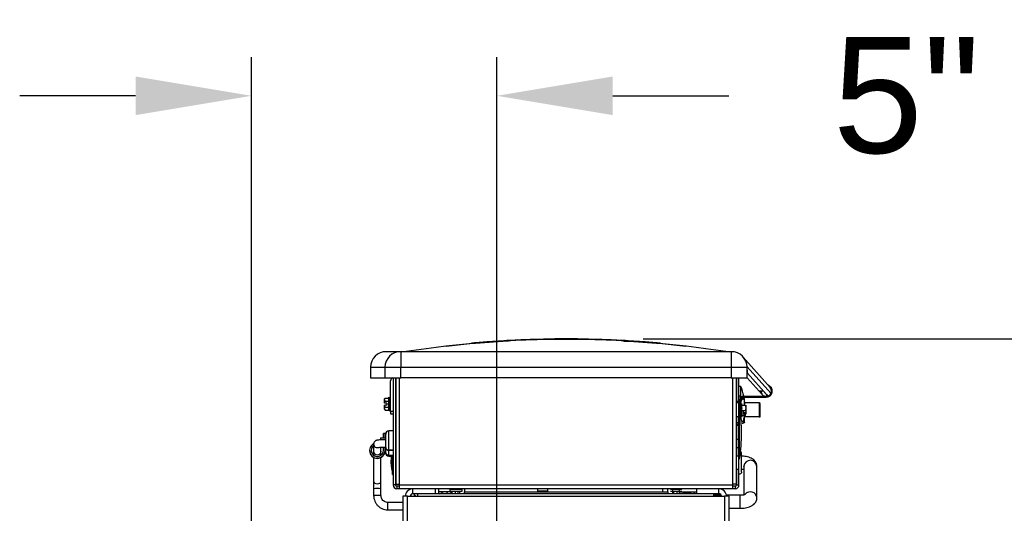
# Model space of a CAD drawing. Header units: inches. Extents: x 170 to 284, y 215 to 248.
# Tile 927 of 1056: x 226.585 to 227.381, y 245.462 to 245.861. Entities that reach past the tile are written whole.
import ezdxf

# ---------------------------------------------------------------- set-up
doc = ezdxf.new("R2010")
doc.units = ezdxf.units.IN
doc.header["$LTSCALE"] = 0.25
doc.header["$MEASUREMENT"] = 0
doc.layers.add('ANNOTATIONS', color=1, linetype='Continuous')
doc.layers.add('LH TOP OF HOOD', color=7, linetype='Continuous')
doc.styles.add('ARIAL', font='arial.ttf', dxfattribs={"height": 0.09375})
doc.dimstyles.new('STANDARD$0', dxfattribs={"dimtxt": 0.09375, "dimasz": 0.09375, "dimexe": 0.03125, "dimexo": 0.046875, "dimgap": 0.09, "dimtad": 0, "dimtih": 1, "dimtoh": 1, "dimdec": 4, "dimzin": 0, "dimdsep": 46, "dimtxsty": 'ARIAL', "dimcen": 0.09, "dimadec": 0, "dimazin": 0, "dimtfac": 1, "dimtdec": 4, "dimtofl": 0, "dimtmove": 0, "dimatfit": 1, "dimfxl": 1, "dimtolj": 1, "dimtzin": 0, "dimarcsym": 0})

# ---------------------------------------------------------------- blocks, each defined once
blk = doc.blocks.new('*D81')
at = {"layer": 'ANNOTATIONS', "color": 0, "lineweight": -2, "transparency": 16777216}
for p, q in [((226.77264, 245.3395), (226.77264, 245.831)), ((226.97101, 244.96994), (226.97101, 245.831)), ((226.67889, 245.79975), (226.58514, 245.79975)), ((227.06476, 245.79975), (227.15851, 245.79975))]:
    blk.add_line(p, q, dxfattribs=at)
at = {"layer": 'ANNOTATIONS', "color": 0, "transparency": 16777216}
for points in [[(226.67889, 245.81537), (226.67889, 245.78412), (226.77264, 245.79975)], [(227.06476, 245.81537), (227.06476, 245.78412), (226.97101, 245.79975)]]:
    blk.add_solid(points, dxfattribs=at)
at = {"layer": 'defpoints', "color": 0, "transparency": 16777216}
for p in [(226.77264, 245.79975), (226.77264, 245.29263), (226.97101, 244.92306)]:
    blk.add_point(p, dxfattribs=at)
at = {"layer": 'ANNOTATIONS', "color": 0, "transparency": 16777216, "insert": (227.30238, 245.79975), "char_height": 0.09375, "attachment_point": 5, "style": 'ARIAL'}
blk.add_mtext('\\A1;5"', dxfattribs=at)

msp = doc.modelspace()

# ---------------------------------------------------------------- linework, layer by layer
at = {"layer": 'ANNOTATIONS'}
msp.add_line((227.08946, 245.60321), (227.77509, 245.60321), dxfattribs=at)
at = {"layer": 'LH TOP OF HOOD'}
for p, q in [((226.95384, 245.59968), (226.9538, 245.60002)), ((226.96574, 245.60062), (226.96573, 245.60065)), ((226.98041, 245.60158), (226.96574, 245.60062)), ((226.97836, 245.60178), (226.97838, 245.60144)), ((226.98041, 245.60156), (226.98039, 245.6019)), ((227.07352, 245.6019), (227.0735, 245.60156)), ((227.07553, 245.60144), (227.07555, 245.60178)), ((227.08817, 245.60062), (227.07553, 245.60146)), ((227.08818, 245.60065), (227.08817, 245.60062)), ((227.10011, 245.60002), (227.10007, 245.59968)), ((227.10345, 245.59938), (227.10349, 245.59971)), ((226.89322, 245.59292), (226.88158, 245.59292)), ((226.89344, 245.59292), (226.89322, 245.59292)), ((226.89344, 245.59292), (226.89344, 245.58043)), ((227.16047, 245.59292), (226.89344, 245.59292)), ((226.93016, 245.59729), (226.93014, 245.59747)), ((227.12377, 245.59747), (227.12375, 245.59729)), ((227.16047, 245.59292), (227.16047, 245.58043)), ((227.16069, 245.59292), (227.16047, 245.59292)), ((227.17024, 245.5886), (227.192, 245.56386)), ((226.86887, 245.58043), (226.86872, 245.57173)), ((226.86887, 245.58043), (226.88051, 245.58043)), ((226.88051, 245.58043), (226.88035, 245.57173)), ((226.88051, 245.58043), (226.89344, 245.58043)), ((226.89344, 245.58043), (227.16047, 245.58043)), ((226.89344, 245.57173), (226.89344, 245.58043)), ((227.16047, 245.58043), (227.16047, 245.57173)), ((227.16047, 245.58043), (227.1734, 245.58043)), ((227.17339, 245.5808), (227.17358, 245.58059)), ((227.17356, 245.57173), (227.1734, 245.58043)), ((227.17367, 245.57541), (227.17349, 245.57561)), ((227.19267, 245.5593), (227.17358, 245.58059)), ((227.17367, 245.57541), (227.17358, 245.58059)), ((227.17367, 245.57541), (227.18903, 245.55828)), ((226.86872, 245.57173), (226.88035, 245.57173)), ((226.88035, 245.57173), (226.89344, 245.57173)), ((226.88505, 245.54463), (226.88505, 245.56939)), ((226.88708, 245.57173), (226.88708, 245.48516)), ((226.88911, 245.57173), (226.88911, 245.48516)), ((226.88928, 245.57173), (226.88928, 245.48584)), ((226.89232, 245.48584), (226.89232, 245.57173)), ((227.16047, 245.57173), (226.89344, 245.57173)), ((227.16047, 245.57173), (227.17356, 245.57173)), ((227.16159, 245.57173), (227.16159, 245.48584)), ((227.16463, 245.57173), (227.16463, 245.48584)), ((227.1648, 245.57173), (227.1648, 245.5526)), ((227.16683, 245.48516), (227.16683, 245.57173)), ((227.18312, 245.56106), (227.17356, 245.57173)), ((227.16821, 245.56482), (227.16683, 245.56482)), ((227.16821, 245.55476), (227.16821, 245.56482)), ((227.18654, 245.56106), (227.18312, 245.56106)), ((227.18566, 245.55823), (227.18312, 245.56106)), ((227.18902, 245.55826), (227.18755, 245.55993)), ((227.19288, 245.56225), (227.19288, 245.55987)), ((226.8802, 245.55138), (226.8802, 245.55471)), ((226.882, 245.55138), (226.88031, 245.55138)), ((226.88071, 245.55546), (226.88335, 245.55546)), ((226.88071, 245.55301), (226.88335, 245.55301)), ((226.882, 245.55138), (226.882, 245.54975)), ((226.88335, 245.55613), (226.88335, 245.545)), ((226.88505, 245.55594), (226.8842, 245.55594)), ((226.8842, 245.54519), (226.8842, 245.55594)), ((227.16683, 245.55158), (227.16463, 245.55158)), ((227.16683, 245.5526), (227.1648, 245.5526)), ((227.1648, 245.5526), (227.1648, 245.55158)), ((227.16819, 245.55696), (227.16683, 245.55696)), ((227.16751, 245.55241), (227.17124, 245.55614)), ((227.17022, 245.55614), (227.16751, 245.55343)), ((227.16751, 245.54688), (227.16751, 245.55411)), ((227.16819, 245.55411), (227.16819, 245.55696)), ((227.16819, 245.55097), (227.16819, 245.55309)), ((227.1692, 245.54235), (227.1692, 245.55102)), ((227.16954, 245.55682), (227.18882, 245.55682)), ((227.16954, 245.55614), (227.16954, 245.55682)), ((227.16954, 245.55614), (227.18882, 245.55614)), ((227.17085, 245.55518), (227.1708, 245.5557)), ((227.17136, 245.55093), (227.17118, 245.54952)), ((227.17136, 245.55093), (227.17136, 245.55475)), ((227.18304, 245.55158), (227.17136, 245.55158)), ((227.17136, 245.54952), (227.17136, 245.55093)), ((227.18406, 245.551), (227.18304, 245.55158)), ((227.18304, 245.55158), (227.18304, 245.54021)), ((227.18406, 245.54021), (227.18406, 245.551)), ((227.18882, 245.55682), (227.18882, 245.55614)), ((227.18903, 245.55828), (227.18902, 245.55826)), ((227.18902, 245.55826), (227.18902, 245.55683)), ((227.18903, 245.55828), (227.19015, 245.55703)), ((227.19011, 245.55702), (227.19014, 245.55705)), ((226.8802, 245.54642), (226.8802, 245.54975)), ((226.8802, 245.54642), (226.88071, 245.54567)), ((226.882, 245.54975), (226.88031, 245.54975)), ((226.88071, 245.54812), (226.88335, 245.54812)), ((226.88071, 245.54567), (226.88335, 245.54567)), ((226.8842, 245.54519), (226.88505, 245.54519)), ((226.88708, 245.54463), (226.88505, 245.54463)), ((226.88505, 245.54463), (226.88505, 245.5426)), ((227.16743, 245.54786), (227.16676, 245.54786)), ((227.16736, 245.5464), (227.16736, 245.54786)), ((227.16736, 245.51959), (227.16736, 245.5464)), ((227.16836, 245.55084), (227.16751, 245.55084)), ((227.16836, 245.55084), (227.16836, 245.54246)), ((227.17185, 245.54952), (227.1692, 245.54952)), ((227.17185, 245.54512), (227.1692, 245.54512)), ((227.17056, 245.54377), (227.17056, 245.54512)), ((227.17056, 245.54377), (227.17224, 245.54377)), ((227.17056, 245.54242), (227.17056, 245.54377)), ((227.17136, 245.54147), (227.17136, 245.54377)), ((227.17185, 245.5414), (227.17229, 245.54379)), ((227.17236, 245.54961), (227.17236, 245.54386)), ((227.17236, 245.54386), (227.17236, 245.54251)), ((226.88505, 245.5426), (226.88708, 245.5426)), ((227.16683, 245.54021), (227.16463, 245.54021)), ((227.1648, 245.54021), (227.1648, 245.52191)), ((227.16683, 245.53539), (227.1648, 245.53539)), ((227.1692, 245.5399), (227.1692, 245.54235)), ((227.17185, 245.5414), (227.1692, 245.5414)), ((227.17185, 245.54106), (227.1692, 245.54106)), ((227.16946, 245.53642), (227.17009, 245.53642)), ((227.16946, 245.53511), (227.17009, 245.53511)), ((227.17136, 245.53576), (227.17136, 245.54106)), ((227.18304, 245.54021), (227.17136, 245.54021)), ((226.88708, 245.52891), (226.88369, 245.52891)), ((226.88369, 245.51325), (226.88369, 245.52891)), ((227.16463, 245.53438), (227.16615, 245.53438)), ((227.16683, 245.53336), (227.1648, 245.53336)), ((226.87705, 245.52319), (226.88115, 245.52319)), ((226.87705, 245.52319), (226.87705, 245.52158)), ((226.87928, 245.52319), (226.87928, 245.52673)), ((226.88064, 245.52673), (226.87928, 245.52673)), ((226.88064, 245.52319), (226.88064, 245.52673)), ((226.88115, 245.51542), (226.88115, 245.52636)), ((226.88928, 245.52042), (226.88911, 245.52042)), ((227.16683, 245.52191), (227.1648, 245.52191)), ((227.1648, 245.52191), (227.1648, 245.51556)), ((227.16683, 245.51959), (227.16736, 245.51959)), ((227.16736, 245.50656), (227.16736, 245.51959)), ((226.86809, 245.51308), (226.86809, 245.5129)), ((226.8714, 245.51839), (226.8714, 245.51845)), ((226.8714, 245.51829), (226.8714, 245.51839)), ((226.8714, 245.51829), (226.8714, 245.51243)), ((226.8714, 245.51243), (226.8714, 245.50964)), ((226.87733, 245.51243), (226.87733, 245.51566)), ((226.87733, 245.50964), (226.87733, 245.51243)), ((226.87928, 245.51308), (226.87928, 245.51572)), ((226.88064, 245.51308), (226.88064, 245.51575)), ((226.88064, 245.5129), (226.88064, 245.51308)), ((226.88115, 245.51539), (226.88115, 245.51542)), ((226.88115, 245.51127), (226.88115, 245.51539)), ((226.88115, 245.51127), (226.88115, 245.51126)), ((226.88115, 245.5111), (226.88115, 245.51126)), ((226.88369, 245.51325), (226.88708, 245.51325)), ((226.88369, 245.50909), (226.88369, 245.51322)), ((226.88708, 245.51322), (226.88369, 245.51322)), ((226.88911, 245.51534), (226.88928, 245.51534)), ((226.88928, 245.51179), (226.88911, 245.51179)), ((227.1648, 245.51556), (227.16683, 245.51556)), ((227.1648, 245.51556), (227.1648, 245.50857)), ((226.8714, 245.50964), (226.8714, 245.50916)), ((226.8714, 245.50964), (226.87152, 245.50907)), ((226.8714, 245.50738), (226.8714, 245.48814)), ((226.87721, 245.50907), (226.87733, 245.50964)), ((226.87733, 245.50916), (226.87733, 245.50964)), ((226.87733, 245.48814), (226.87733, 245.50738)), ((226.88708, 245.50909), (226.88369, 245.50909)), ((226.88369, 245.50908), (226.88708, 245.50908)), ((226.88369, 245.50856), (226.88369, 245.50908)), ((226.88369, 245.50856), (226.88708, 245.50856)), ((226.88674, 245.49351), (226.88674, 245.50856)), ((227.16683, 245.50857), (227.16463, 245.50857)), ((227.16676, 245.50656), (227.16743, 245.50656)), ((227.16893, 245.49588), (227.16893, 245.51075)), ((227.16463, 245.49806), (227.16683, 245.49806)), ((227.1648, 245.49806), (227.1648, 245.48516)), ((227.17079, 245.50014), (227.1708, 245.50029)), ((227.17079, 245.50014), (227.17079, 245.47714)), ((227.18131, 245.47473), (227.18131, 245.50014)), ((226.8714, 245.48814), (226.8714, 245.48202)), ((226.87733, 245.48202), (226.87733, 245.48814)), ((226.88674, 245.49351), (226.88708, 245.49351)), ((226.88911, 245.49484), (226.88928, 245.49484)), ((226.8714, 245.48202), (226.8714, 245.47654)), ((226.87733, 245.47654), (226.87733, 245.48202)), ((226.88911, 245.48516), (226.88708, 245.48516)), ((226.88928, 245.48584), (226.89232, 245.48584)), ((226.89013, 245.48415), (226.89013, 245.48212)), ((226.89232, 245.48415), (226.89013, 245.48415)), ((226.89232, 245.48212), (226.89013, 245.48212)), ((226.89232, 245.48516), (226.89232, 245.48584)), ((226.89232, 245.48516), (227.16159, 245.48516)), ((226.89232, 245.48212), (226.89232, 245.48516)), ((227.16159, 245.48212), (226.89232, 245.48212)), ((226.90065, 245.48212), (226.90065, 245.48158)), ((226.90313, 245.47804), (226.90313, 245.48211)), ((226.9211, 245.48211), (226.90313, 245.48211)), ((226.90489, 245.48211), (226.90489, 245.48212)), ((226.9211, 245.48211), (226.9211, 245.47804)), ((226.92416, 245.48211), (226.9211, 245.48211)), ((226.92416, 245.47804), (226.92416, 245.48211)), ((226.93472, 245.47958), (226.92416, 245.47958)), ((226.93299, 245.48178), (226.93299, 245.48008)), ((226.93299, 245.48178), (226.9429, 245.48178)), ((226.93299, 245.48008), (226.9429, 245.48008)), ((226.93472, 245.48212), (226.93472, 245.48178)), ((226.93472, 245.48008), (226.93472, 245.47804)), ((226.93727, 245.47958), (226.93727, 245.47804)), ((226.93981, 245.47804), (226.93981, 245.47958)), ((226.94117, 245.48178), (226.94117, 245.48212)), ((226.94117, 245.47804), (226.94117, 245.48008)), ((226.9429, 245.48008), (226.9429, 245.48178)), ((226.94473, 245.48212), (226.94473, 245.47958)), ((226.94473, 245.47958), (226.94897, 245.47958)), ((226.94473, 245.47804), (226.94473, 245.47958)), ((226.94897, 245.47958), (227.10495, 245.47958)), ((227.00397, 245.48212), (227.00397, 245.48008)), ((227.01214, 245.48008), (227.00397, 245.48008)), ((227.01214, 245.48008), (227.01214, 245.48212)), ((227.10495, 245.48212), (227.10495, 245.47958)), ((227.10495, 245.47958), (227.10919, 245.47958)), ((227.10919, 245.47958), (227.10919, 245.48212)), ((227.10919, 245.47958), (227.10919, 245.47804)), ((227.11142, 245.48178), (227.12051, 245.48178)), ((227.11142, 245.48008), (227.12051, 245.48008)), ((227.11319, 245.48178), (227.11319, 245.47804)), ((227.1141, 245.47804), (227.1141, 245.47958)), ((227.11665, 245.47958), (227.11665, 245.47804)), ((227.11875, 245.47804), (227.11875, 245.48178)), ((227.11875, 245.47958), (227.13269, 245.47958)), ((227.13046, 245.47958), (227.13046, 245.47804)), ((227.13269, 245.47804), (227.13269, 245.48211)), ((227.15067, 245.48211), (227.13269, 245.48211)), ((227.14291, 245.48212), (227.14291, 245.48211)), ((227.15067, 245.47804), (227.15067, 245.48211)), ((227.15108, 245.4821), (227.15108, 245.48212)), ((227.15327, 245.48212), (227.15327, 245.48153)), ((227.16159, 245.48584), (227.16159, 245.48516)), ((227.16463, 245.48584), (227.16159, 245.48584)), ((227.16159, 245.48516), (227.16159, 245.48212)), ((227.16378, 245.48415), (227.16159, 245.48415)), ((227.16378, 245.48212), (227.16159, 245.48212)), ((227.16378, 245.48415), (227.16378, 245.48212)), ((227.1648, 245.48516), (227.16683, 245.48516)), ((226.89499, 245.47604), (226.89499, 245.21254)), ((226.89872, 245.47604), (226.89499, 245.47604)), ((226.89872, 245.21254), (226.89872, 245.47604)), ((226.89872, 245.47604), (227.15507, 245.47604)), ((226.9072, 245.47804), (226.90313, 245.47804)), ((226.9072, 245.47604), (226.9072, 245.47804)), ((227.1466, 245.47804), (226.9072, 245.47804)), ((227.1466, 245.47604), (227.1466, 245.47804)), ((227.15067, 245.47804), (227.1466, 245.47804)), ((227.15253, 245.47681), (227.1466, 245.47681)), ((227.15507, 245.47604), (227.15507, 245.21254)), ((227.1588, 245.47604), (227.15507, 245.47604)), ((227.16757, 245.47681), (227.15672, 245.47681)), ((227.1588, 245.21254), (227.1588, 245.47604)), ((227.16757, 245.47681), (227.16757, 245.4663)), ((226.89499, 245.47104), (226.88284, 245.47104)), ((226.88284, 245.46511), (226.88284, 245.47104)), ((226.88284, 245.46511), (226.89499, 245.46511)), ((227.1588, 245.4663), (227.16757, 245.4663))]:
    msp.add_line(p, q, dxfattribs=at)
at = {"layer": 'LH TOP OF HOOD', "flags": 128}
for points in [[(226.93014, 245.59747), (226.95158, 245.59972), (226.95381, 245.59992)], [(226.95384, 245.59968), (226.97209, 245.6011), (226.98041, 245.60161)], [(227.07553, 245.60149), (227.08182, 245.6011), (227.10007, 245.59968)], [(227.1001, 245.59992), (227.10233, 245.59972), (227.12377, 245.59747)], [(226.8714, 245.48814), (226.87163, 245.48738), (226.87227, 245.48673), (226.87323, 245.4863), (226.87437, 245.48615), (226.8755, 245.4863), (226.87646, 245.48673), (226.87711, 245.48738), (226.87733, 245.48814)], [(226.93111, 245.47958), (226.93083, 245.47911), (226.93005, 245.47804)], [(226.90561, 245.47604), (226.9048, 245.47683), (226.90386, 245.47804)]]:
    msp.add_lwpolyline(points, dxfattribs=at)
at = {"layer": 'LH TOP OF HOOD'}
for centre, radius, start, end in [((227.02696, 244.75512), 0.84772, 81.22817, 98.77183), ((227.02696, 244.7764), 0.82686, 84.9242, 95.0758), ((227.02696, 244.77634), 0.82686, 86.7716, 93.2284), ((227.02696, 244.77634), 0.82653, 86.77196, 93.22804), ((226.88158, 245.5802), 0.01272, 90, 179), ((226.89322, 245.5802), 0.01272, 90, 179), ((227.16069, 245.5802), 0.01272, 1, 90), ((226.88742, 245.56939), 0.00237, 99.54125, 180), ((227.14269, 245.55264), 0.02828, 8.49493, 25.49648), ((227.18882, 245.56106), 0.00424, 180.11971, 221.88417), ((227.18882, 245.56106), 0.00492, 270, 71.71903), ((227.18882, 245.56106), 0.00424, 288.306, 335.46235), ((227.18882, 245.56106), 0.00424, 16.2602, 41.32886), ((227.18882, 245.56106), 0.00424, 335.46235, 343.7398), ((227.18882, 245.56106), 0.00424, 343.7398, 16.2602), ((227.16954, 245.55411), 0.00203, 90, 180), ((227.18882, 245.56106), 0.00424, 221.88417, 272.94096), ((227.18882, 245.56106), 0.00424, 272.94096, 288.306), ((227.03401, 245.52721), 0.13494, 0, 8.80281), ((227.05221, 245.5272), 0.11674, 0.00347, 9.46546), ((226.88369, 245.52636), 0.00254, 90, 180), ((227.16615, 245.53574), 0.00136, 270, 300), ((227.03401, 245.52721), 0.13494, 351.19719, 0), ((226.87437, 245.51291), 0.00627, 180.05424, 359.94576), ((226.87437, 245.51308), 0.00627, 118.41074, 0.01331), ((226.87437, 245.51308), 0.00491, 127.17452, 0.00416), ((226.87436, 245.5129), 0.00491, 127.06636, 179.98945), ((226.87437, 245.5183), 0.00297, 180.05324, 292.1582), ((226.87437, 245.51243), 0.00297, 180.05171, 359.94829), ((226.88369, 245.5111), 0.00254, 180, 270), ((227.16683, 245.51075), 0.0021, 0, 51.67989), ((226.95291, 245.49826), 0.06782, 171.26146, 175.72603), ((226.95291, 245.50837), 0.06782, 184.27397, 192.65181), ((227.17605, 245.49984), 0.00527, 3.20675, 175.09952), ((226.87437, 245.46286), 0.01939, 81.19856, 98.80144), ((226.89013, 245.48516), 0.00305, 180, 270), ((226.89013, 245.48516), 0.00102, 180, 270), ((226.90313, 245.47601), 0.0061, 90, 180), ((227.11108, 245.48178), 0.000339, 0, 90), ((227.12085, 245.48178), 0.000339, 90, 180), ((227.15067, 245.47601), 0.0061, 0, 90), ((227.16378, 245.48516), 0.00305, 270, 0), ((227.16378, 245.48516), 0.00102, 270, 0), ((227.17602, 245.47442), 0.00529, 3.25166, 142.02524), ((226.87437, 245.45356), 0.02317, 82.64271, 97.35587), ((226.90313, 245.47601), 0.00203, 90, 180), ((227.12477, 245.47102), 0.00812, 59.81139, 120.18861), ((227.15067, 245.47601), 0.00203, 0, 90)]:
    msp.add_arc(centre, radius, start, end, dxfattribs=at)
for points, knots in [([(226.9538, 245.60002), (226.95358, 245.6), (226.95336, 245.59998), (226.95293, 245.59994), (226.95271, 245.59992), (226.9523, 245.59989), (226.95211, 245.59987), (226.95174, 245.59983), (226.95157, 245.59982), (226.95126, 245.59979), (226.95112, 245.59978), (226.95087, 245.59975), (226.95076, 245.59974), (226.95051, 245.59972), (226.95042, 245.59971), (226.95042, 245.59971)], [0, 0, 0, 0, 0.125, 0.125, 0.25, 0.25, 0.375, 0.375, 0.5, 0.5, 0.625, 0.625, 0.75, 0.75, 1, 1, 1, 1]), ([(226.98039, 245.6019), (226.98026, 245.60189), (226.98012, 245.60188), (226.97986, 245.60187), (226.97973, 245.60186), (226.97949, 245.60185), (226.97937, 245.60184), (226.97915, 245.60183), (226.97905, 245.60182), (226.97877, 245.6018), (226.97861, 245.60179), (226.97841, 245.60178), (226.97836, 245.60178), (226.97836, 245.60178)], [0, 0, 0, 0, 0.125, 0.125, 0.25, 0.25, 0.375, 0.375, 0.5, 0.5, 0.75, 0.75, 1, 1, 1, 1]), ([(227.0735, 245.60156), (227.07363, 245.60155), (227.07376, 245.60154), (227.07402, 245.60153), (227.07415, 245.60152), (227.0744, 245.60151), (227.07451, 245.6015), (227.07473, 245.60149), (227.07484, 245.60148), (227.07512, 245.60147), (227.07527, 245.60146), (227.07547, 245.60144), (227.07553, 245.60144), (227.07553, 245.60144)], [0, 0, 0, 0, 0.125, 0.125, 0.25, 0.25, 0.375, 0.375, 0.5, 0.5, 0.75, 0.75, 1, 1, 1, 1]), ([(227.07555, 245.60178), (227.07555, 245.60178), (227.07554, 245.60178), (227.07549, 245.60178), (227.07545, 245.60179), (227.07535, 245.60179), (227.07528, 245.6018), (227.07514, 245.6018), (227.07505, 245.60181), (227.07477, 245.60183), (227.07454, 245.60184), (227.07406, 245.60187), (227.07379, 245.60188), (227.07352, 245.6019)], [0, 0, 0, 0, 0.125, 0.125, 0.25, 0.25, 0.375, 0.375, 0.5, 0.5, 0.75, 0.75, 1, 1, 1, 1]), ([(227.10349, 245.59971), (227.10349, 245.59971), (227.10347, 245.59971), (227.10338, 245.59972), (227.10332, 245.59973), (227.10315, 245.59974), (227.10304, 245.59975), (227.1028, 245.59978), (227.10266, 245.59979), (227.10234, 245.59982), (227.10217, 245.59983), (227.10181, 245.59987), (227.10161, 245.59989), (227.101, 245.59994), (227.10056, 245.59998), (227.10011, 245.60002)], [0, 0, 0, 0, 0.125, 0.125, 0.25, 0.25, 0.375, 0.375, 0.5, 0.5, 0.625, 0.625, 0.75, 0.75, 1, 1, 1, 1]), ([(226.88071, 245.55301), (226.88044, 245.55341), (226.88026, 245.55381), (226.88026, 245.55434), (226.88027, 245.55444), (226.88031, 245.55465), (226.88034, 245.55475), (226.88046, 245.55506), (226.88057, 245.55526), (226.88071, 245.55546)], [0, 0, 0, 0, 0.5, 0.5, 0.625, 0.625, 0.75, 0.75, 1, 1, 1, 1]), ([(227.16819, 245.55469), (227.16819, 245.5548), (227.16831, 245.55491), (227.16876, 245.55513), (227.16908, 245.55523), (227.16946, 245.55534)], [0, 0, 0, 0, 0.5, 0.5, 1, 1, 1, 1]), ([(227.16849, 245.55441), (227.16834, 245.5545), (227.16819, 245.55459), (227.16819, 245.55468), (227.16819, 245.55469)], [0, 0, 0, 0, 0.9655914, 1, 1, 1, 1]), ([(227.16871, 245.55362), (227.16866, 245.5535), (227.16829, 245.55266), (227.16819, 245.55174), (227.16819, 245.55095), (227.16819, 245.55093)], [0, 0, 0, 0, 0.140074, 0.976038, 1, 1, 1, 1]), ([(227.1702, 245.5551), (227.17049, 245.55449), (227.17113, 245.55318), (227.17136, 245.55174), (227.17136, 245.55095), (227.17136, 245.55093)], [0, 0, 0, 0, 0.453796, 0.98478, 1, 1, 1, 1]), ([(227.17136, 245.55469), (227.17132, 245.55478), (227.17121, 245.55496), (227.17073, 245.55515), (227.17039, 245.55525), (227.17036, 245.55526)], [0, 0, 0, 0, 0.463034, 0.942796, 1, 1, 1, 1]), ([(226.88071, 245.54567), (226.88044, 245.54607), (226.88026, 245.54647), (226.88026, 245.547), (226.88027, 245.5471), (226.88031, 245.54731), (226.88034, 245.54741), (226.88046, 245.54772), (226.88057, 245.54792), (226.88071, 245.54812)], [0, 0, 0, 0, 0.5, 0.5, 0.625, 0.625, 0.75, 0.75, 1, 1, 1, 1]), ([(227.16836, 245.54961), (227.16837, 245.54944), (227.16846, 245.54863), (227.16883, 245.54778), (227.16916, 245.54711), (227.1692, 245.54703)], [0, 0, 0, 0, 0.191593, 0.907699, 1, 1, 1, 1]), ([(227.16836, 245.54253), (227.1685, 245.54358), (227.16867, 245.54476), (227.16915, 245.54584), (227.1692, 245.54595)], [0, 0, 0, 0, 0.9011505, 1, 1, 1, 1]), ([(227.17136, 245.54147), (227.17136, 245.54159), (227.17136, 245.54237), (227.17112, 245.54312), (227.17091, 245.54377)], [0, 0, 0, 0, 0.147129, 1, 1, 1, 1]), ([(227.17185, 245.54952), (227.17212, 245.54881), (227.17229, 245.54808), (227.1723, 245.54714), (227.17228, 245.54695), (227.17224, 245.54658), (227.17221, 245.54639), (227.1721, 245.54584), (227.17198, 245.54548), (227.17185, 245.54512)], [0, 0, 0, 0, 0.5, 0.5, 0.625, 0.625, 0.75, 0.75, 1, 1, 1, 1]), ([(227.16946, 245.53642), (227.16926, 245.53684), (227.1687, 245.53805), (227.16854, 245.53936), (227.16843, 245.54021)], [0, 0, 0, 0, 0.35328, 1, 1, 1, 1]), ([(227.17009, 245.53642), (227.17029, 245.53684), (227.17096, 245.53832), (227.17115, 245.53992), (227.17129, 245.54106)], [0, 0, 0, 0, 0.289192, 1, 1, 1, 1]), ([(227.17009, 245.53642), (227.17047, 245.53631), (227.17079, 245.53621), (227.17124, 245.53599), (227.17136, 245.53588), (227.17136, 245.53576)], [0, 0, 0, 0, 0.5, 0.5, 1, 1, 1, 1]), ([(227.17136, 245.53576), (227.17136, 245.53565), (227.17124, 245.53554), (227.17079, 245.53532), (227.17047, 245.53522), (227.17009, 245.53511)], [0, 0, 0, 0, 0.5, 0.5, 1, 1, 1, 1]), ([(226.88115, 245.52169), (226.88075, 245.52169), (226.87972, 245.52168), (226.87818, 245.52163), (226.87663, 245.52157), (226.87533, 245.52149), (226.87445, 245.52139), (226.87383, 245.52128), (226.8732, 245.52107), (226.87256, 245.52071), (226.87196, 245.52011), (226.87149, 245.51927), (226.87143, 245.51862), (226.8714, 245.51829)], [0, 0, 0, 0, 0.081605, 0.211341, 0.341881, 0.47439, 0.612882, 0.705279, 0.759219, 0.808159, 0.868174, 0.934408, 1, 1, 1, 1]), ([(226.87523, 245.5155), (226.87524, 245.5155), (226.87527, 245.51551), (226.87564, 245.51555), (226.87635, 245.51561), (226.87747, 245.51567), (226.87893, 245.51572), (226.8802, 245.51575), (226.88098, 245.51575), (226.88115, 245.51576)], [0, 0, 0, 0, 0.0739109, 0.2001586, 0.3605157, 0.5454594, 0.7420663, 0.9435165, 1, 1, 1, 1]), ([(226.88115, 245.51542), (226.88115, 245.51529), (226.88116, 245.51515), (226.88122, 245.51488), (226.88126, 245.51475), (226.88138, 245.51449), (226.88145, 245.51436), (226.88163, 245.51413), (226.88173, 245.51401), (226.88196, 245.51381), (226.88209, 245.51372), (226.88237, 245.51355), (226.88252, 245.51348), (226.88299, 245.51331), (226.88334, 245.51325), (226.88369, 245.51325)], [0, 0, 0, 0, 0.125, 0.125, 0.25, 0.25, 0.375, 0.375, 0.5, 0.5, 0.625, 0.625, 0.75, 0.75, 1, 1, 1, 1]), ([(226.88369, 245.51322), (226.88352, 245.51322), (226.88335, 245.51323), (226.88301, 245.51329), (226.88284, 245.51334), (226.88252, 245.51345), (226.88237, 245.51352), (226.88209, 245.51368), (226.88197, 245.51378), (226.88174, 245.51398), (226.88163, 245.51409), (226.88146, 245.51433), (226.88138, 245.51445), (226.88121, 245.51484), (226.88115, 245.51511), (226.88115, 245.51539)], [0, 0, 0, 0, 0.125, 0.125, 0.25, 0.25, 0.375, 0.375, 0.5, 0.5, 0.625, 0.625, 0.75, 0.75, 1, 1, 1, 1]), ([(226.88369, 245.50909), (226.88352, 245.50909), (226.88335, 245.50911), (226.88301, 245.50917), (226.88284, 245.50921), (226.88252, 245.50933), (226.88237, 245.5094), (226.88209, 245.50956), (226.88197, 245.50965), (226.88174, 245.50986), (226.88163, 245.50997), (226.88146, 245.51021), (226.88138, 245.51033), (226.88121, 245.51072), (226.88115, 245.51099), (226.88115, 245.51127)], [0, 0, 0, 0, 0.125, 0.125, 0.25, 0.25, 0.375, 0.375, 0.5, 0.5, 0.625, 0.625, 0.75, 0.75, 1, 1, 1, 1]), ([(226.88115, 245.51126), (226.88115, 245.51112), (226.88116, 245.51099), (226.88122, 245.51071), (226.88126, 245.51058), (226.88138, 245.51032), (226.88145, 245.5102), (226.88163, 245.50996), (226.88173, 245.50985), (226.88196, 245.50965), (226.88209, 245.50955), (226.88237, 245.50939), (226.88252, 245.50932), (226.88299, 245.50914), (226.88334, 245.50908), (226.88369, 245.50908)], [0, 0, 0, 0, 0.125, 0.125, 0.25, 0.25, 0.375, 0.375, 0.5, 0.5, 0.625, 0.625, 0.75, 0.75, 1, 1, 1, 1]), ([(227.18131, 245.50014), (227.18127, 245.50066), (227.18119, 245.50171), (227.18062, 245.50316), (227.17979, 245.50442), (227.17872, 245.50549), (227.17741, 245.50641), (227.17578, 245.50721), (227.17381, 245.50786), (227.17159, 245.5083), (227.16993, 245.5085), (227.16904, 245.50852), (227.16893, 245.50853)], [0, 0, 0, 0, 0.094349, 0.187532, 0.278648, 0.372315, 0.473935, 0.589899, 0.721837, 0.854674, 0.982422, 1, 1, 1, 1]), ([(227.16893, 245.49588), (227.16893, 245.49574), (227.16892, 245.4956), (227.16886, 245.49533), (227.16882, 245.4952), (227.16867, 245.49482), (227.16851, 245.49459), (227.16812, 245.4942), (227.16789, 245.49404), (227.16751, 245.49388), (227.16737, 245.49384), (227.1671, 245.49379), (227.16697, 245.49378), (227.16683, 245.49378)], [0, 0, 0, 0, 0.125, 0.125, 0.25, 0.25, 0.5, 0.5, 0.75, 0.75, 0.875, 0.875, 1, 1, 1, 1]), ([(227.16893, 245.49799), (227.1692, 245.49797), (227.1699, 245.49792), (227.17045, 245.4978), (227.17079, 245.49772)], [0, 0, 0, 0, 0.390973, 1, 1, 1, 1]), ([(226.92444, 245.47804), (226.92473, 245.47815), (226.92583, 245.47856), (226.9268, 245.47914), (226.92751, 245.47958)], [0, 0, 0, 0, 0.262307, 1, 1, 1, 1]), ([(226.93354, 245.47804), (226.9337, 245.47836), (226.93396, 245.47886), (226.93405, 245.47939), (226.93408, 245.47958)], [0, 0, 0, 0, 0.645916, 1, 1, 1, 1]), ([(226.8714, 245.47654), (226.87141, 245.4761), (226.87146, 245.47492), (226.87188, 245.47305), (226.87274, 245.47102), (226.87399, 245.46919), (226.87555, 245.46764), (226.87739, 245.46641), (226.87943, 245.46556), (226.88128, 245.46516), (226.88243, 245.46512), (226.88284, 245.46511)], [0, 0, 0, 0, 0.0742914, 0.1965288, 0.3188826, 0.4412388, 0.5636009, 0.6859717, 0.808353, 0.9307447, 1, 1, 1, 1]), ([(226.88284, 245.47104), (226.88263, 245.47105), (226.88191, 245.47108), (226.8807, 245.4714), (226.87938, 245.47218), (226.87831, 245.47329), (226.87761, 245.47463), (226.87735, 245.47576), (226.87734, 245.47639), (226.87733, 245.47654)], [0, 0, 0, 0, 0.074392, 0.250338, 0.426751, 0.603212, 0.77975, 0.94749, 1, 1, 1, 1]), ([(226.9014, 245.477), (226.90147, 245.47677), (226.90156, 245.47648), (226.90173, 245.47622), (226.90178, 245.47615)], [0, 0, 0, 0, 0.762256, 1, 1, 1, 1]), ([(226.93437, 245.47804), (226.93434, 245.47815), (226.93425, 245.47847), (226.93406, 245.47876), (226.93393, 245.47895)], [0, 0, 0, 0, 0.3357306, 1, 1, 1, 1]), ([(227.17203, 245.47754), (227.17203, 245.47754), (227.17202, 245.47753), (227.17163, 245.47736), (227.17091, 245.47715), (227.16985, 245.47695), (227.16869, 245.47683), (227.1679, 245.47682), (227.16757, 245.47681)], [0, 0, 0, 0, 0.105877, 0.264223, 0.441284, 0.637401, 0.849442, 1, 1, 1, 1]), ([(227.16757, 245.4663), (227.16798, 245.46631), (227.16915, 245.46632), (227.17108, 245.46649), (227.1733, 245.46689), (227.17544, 245.46752), (227.17729, 245.46837), (227.1788, 245.46943), (227.17993, 245.47061), (227.18075, 245.47196), (227.18123, 245.47337), (227.18128, 245.47431), (227.18131, 245.47473)], [0, 0, 0, 0, 0.061654, 0.178079, 0.296775, 0.420822, 0.555473, 0.659625, 0.753216, 0.842386, 0.9298, 1, 1, 1, 1])]:
    msp.add_open_spline(points, degree=3, knots=knots, dxfattribs=at)
for points in [[(226.88031, 245.55138), (226.88027, 245.55138), (226.88024, 245.55138), (226.8802, 245.55138)], [(226.88031, 245.55138), (226.88039, 245.55194), (226.88053, 245.55248), (226.88071, 245.55301)], [(226.8802, 245.54975), (226.88024, 245.54975), (226.88027, 245.54975), (226.88031, 245.54975)], [(226.88071, 245.54812), (226.88053, 245.54865), (226.88038, 245.5492), (226.88031, 245.54975)], [(227.17236, 245.54386), (227.17232, 245.54383), (227.17228, 245.5438), (227.17224, 245.54377)], [(227.17185, 245.54106), (227.17203, 245.5415), (227.17217, 245.54196), (227.17224, 245.54242)], [(227.17224, 245.54242), (227.17228, 245.54245), (227.17232, 245.54248), (227.17236, 245.54251)], [(227.18304, 245.54021), (227.1834, 245.54021), (227.18374, 245.54021), (227.18406, 245.54021)]]:
    msp.add_open_spline(points, degree=3, dxfattribs=at)

# ---------------------------------------------------------------- dimensions: what is measured, and where the dimension line sits
at = {"layer": 'ANNOTATIONS'}
dim = msp.add_linear_dim(base=(226.77264, 245.79975), p1=(226.97101, 244.92306), p2=(226.77264, 245.29263), angle=180, text='5"', dimstyle='STANDARD$0', dxfattribs=at)
dim.commit()
dim.dimension.update_dxf_attribs({"geometry": '*D81', "text_midpoint": (227.30238, 245.79975), "dimtype": 160})

doc.saveas('drawing.dxf')
